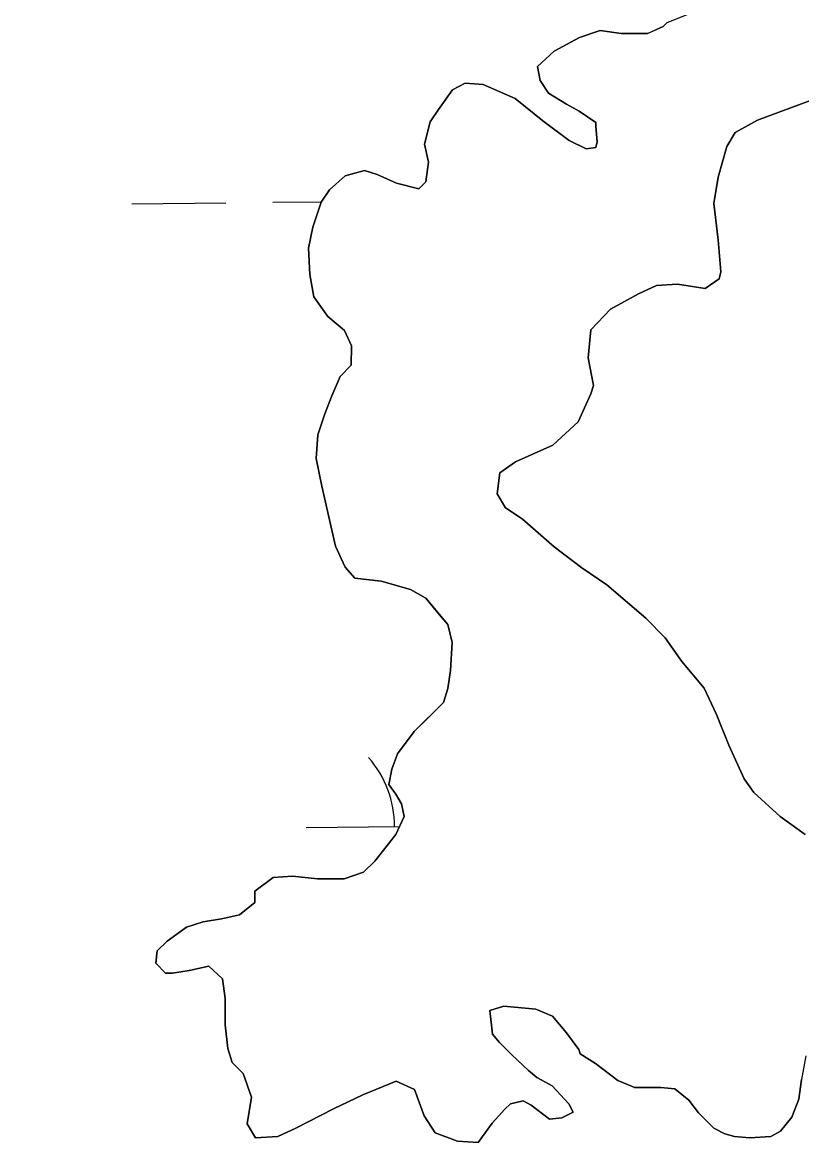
# Model space of a CAD drawing. Extents: x 3684037 to 3722149, y 433263 to 459021.
# Drawn here: x 3717704.1 to 3717968.8, y 450506.2 to 450886.9 of the extents above; entities that cross this region are included whole.
import ezdxf

# ---------------------------------------------------------------- set-up
doc = ezdxf.new("R2010")
doc.units = 0
for name, color, linetype in [('V-GRID-MAJR', 7, 'Continuous'), ('V-TOPO-SHOR', 7, 'Continuous'), ('V-WETL-SWMP', 7, 'Continuous')]:
    doc.layers.add(name, color=color, linetype=linetype)

msp = doc.modelspace()

# ---------------------------------------------------------------- linework, layer by layer
at = {"layer": 'V-GRID-MAJR'}
msp.add_spline([(3688126.82, 450798.39), (3693416.12, 450858.02), (3698705.41, 450918.41), (3703994.7, 450979.58), (3709283.97, 451041.51), (3714573.23, 451104.21), (3719862.49, 451167.68)], degree=3, dxfattribs=at)
at = {"layer": 'V-TOPO-SHOR'}
for points in [[(3717831.51, 450638.34), (3717837.22, 450645.9), (3717841.96, 450650.61), (3717847.19, 450655.8), (3717848.62, 450660.53), (3717849.59, 450666.67), (3717850.09, 450676.14), (3717848.69, 450682.29), (3717845.87, 450685.61), (3717841.15, 450691.31), (3717835.96, 450694.17), (3717826.03, 450697.04), (3717817.04, 450698.01), (3717813.74, 450701.81), (3717810.45, 450708.92), (3717808.12, 450719.34), (3717805.79, 450729.28), (3717803.93, 450738.75), (3717804.43, 450746.79), (3717806.81, 450753.88), (3717809.2, 450760.03), (3717812.06, 450766.64), (3717815.86, 450770.41), (3717815.88, 450777.04), (3717813.53, 450782.25), (3717807.87, 450787), (3717803.16, 450793.64), (3717801.77, 450801.22), (3717801.32, 450810.21), (3717802.77, 450817.3), (3717805.63, 450825.81), (3717808.49, 450830.06), (3717813.71, 450834.77), (3717820.34, 450836.64), (3717824.59, 450835.21), (3717831.21, 450832.35), (3717838.77, 450830.43), (3717841.14, 450832.79), (3717842.11, 450839.41), (3717840.71, 450845.57), (3717842.63, 450853.13), (3717845.48, 450857.38), (3717850.24, 450863.99), (3717854.5, 450866.34), (3717860.65, 450865.85), (3717871.52, 450861.08), (3717880.96, 450853.48), (3717889.93, 450846.82), (3717895.6, 450843.97), (3717898.91, 450844.43), (3717899.39, 450846.32), (3717898.93, 450851.53), (3717898.94, 450852.95), (3717893.27, 450856.75), (3717889.02, 450859.13), (3717882.88, 450862.94), (3717880.06, 450867.21), (3717879.13, 450871.94), (3717884.82, 450877.13), (3717893.35, 450881.83), (3717900.46, 450884.17), (3717907.56, 450883.2), (3717916.54, 450883.17), (3717921.76, 450885.52), (3717923.18, 450886.93), (3717930.29, 450889.75)], [(3717972.78, 450860.75), (3717953.83, 450853.71), (3717946.25, 450849.48), (3717943.39, 450844.76), (3717940.52, 450834.35), (3717939.07, 450825.37), (3717940.45, 450813.06), (3717941.36, 450802.18), (3717940.88, 450799.81), (3717936.13, 450796.51), (3717926.68, 450797.97), (3717919.58, 450797.52), (3717913.42, 450794.7), (3717903.94, 450789.52), (3717897.29, 450782.45), (3717896.31, 450772.99), (3717898.17, 450763.52), (3717897.21, 450760.68), (3717892.93, 450751.23), (3717884.38, 450743.22), (3717871.59, 450737.58), (3717866.37, 450733.81), (3717865.4, 450726.72), (3717868.22, 450721.98), (3717873.89, 450718.17), (3717884.74, 450708.67), (3717894.18, 450701.54), (3717902.68, 450695.84), (3717915.89, 450684.44), (3717922.49, 450677.79), (3717928.15, 450669.73), (3717935.69, 450660.71), (3717939.92, 450651.71), (3717944.14, 450641.29), (3717949.31, 450629.91), (3717952.61, 450625.17), (3717961.57, 450617.1), (3717970.07, 450610.92)], [(3717970.29, 450535.68), (3717968.85, 450527.64), (3717967.88, 450521.02), (3717965.49, 450514.88), (3717961.69, 450510.16), (3717958.37, 450508.28), (3717951.27, 450507.83), (3717946.07, 450508.32), (3717942.76, 450509.27), (3717938.98, 450511.18), (3717933.79, 450516.4), (3717930.5, 450520.67), (3717925.78, 450524.47), (3717921.05, 450524.96), (3717912.06, 450524.99), (3717911.11, 450525.47), (3717906.38, 450527.37), (3717898.83, 450533.08), (3717893.64, 450536.41), (3717893.17, 450537.83), (3717888.93, 450543.52), (3717884.22, 450549.21), (3717878.55, 450551.6), (3717867.67, 450552.58), (3717862.93, 450551.18), (3717863.85, 450543.13), (3717866.21, 450540.28), (3717870.45, 450536.01), (3717876.11, 450530.78), (3717878.94, 450528.41), (3717884.14, 450525.55), (3717889.8, 450519.39), (3717891.21, 450516.54), (3717887.42, 450514.66), (3717883.16, 450514.2), (3717877.02, 450518.95), (3717874.19, 450520.38), (3717869.92, 450519.45), (3717868.02, 450517.56), (3717863.75, 450512.85), (3717859, 450506.24), (3717851.9, 450506.73), (3717844.34, 450509.6), (3717840.57, 450515.29), (3717837.29, 450524.29), (3717831.15, 450527.15), (3717819.78, 450522.45), (3717809.83, 450517.76), (3717797.03, 450511.17), (3717790.87, 450508.35), (3717783.29, 450507.91), (3717780.47, 450512.65), (3717781.92, 450521.63), (3717779.11, 450529.68), (3717775.33, 450533.48), (3717773.93, 450538.22), (3717773.01, 450546.27), (3717773.04, 450555.26), (3717772.12, 450561.88), (3717767.4, 450566.16), (3717760.77, 450564.76), (3717755.09, 450563.83), (3717752.72, 450563.84), (3717749.42, 450567.17), (3717749.91, 450571.42), (3717753.23, 450574.72), (3717759.87, 450579.43), (3717765.56, 450581.31), (3717771.71, 450582.23), (3717777.86, 450583.63), (3717783.08, 450587.87), (3717783.1, 450591.66), (3717789.26, 450596.37), (3717795.89, 450596.82), (3717804.4, 450595.85), (3717813.4, 450595.82), (3717820.03, 450598.16), (3717823.82, 450601.93), (3717830.95, 450610.9), (3717833.81, 450617.04), (3717832.88, 450621.31), (3717831, 450624.62), (3717828.64, 450627.94), (3717829.6, 450633.15), (3717831.51, 450638.34)]]:
    msp.add_lwpolyline(points, dxfattribs=at)
at = {"layer": 'V-WETL-SWMP'}
for p, q in [((3717921.76, 450885.52), (3717916.55, 450883.17)), ((3717923.18, 450886.93), (3717921.76, 450885.52)), ((3717893.35, 450881.83), (3717884.82, 450877.13)), ((3717900.46, 450884.17), (3717893.35, 450881.83)), ((3717907.56, 450883.2), (3717900.46, 450884.17)), ((3717916.55, 450883.17), (3717907.56, 450883.2)), ((3717884.82, 450877.13), (3717879.13, 450871.94)), ((3717879.13, 450871.94), (3717880.06, 450867.2)), ((3717854.5, 450866.34), (3717850.24, 450863.99)), ((3717860.65, 450865.85), (3717854.5, 450866.34)), ((3717871.52, 450861.08), (3717860.65, 450865.85)), ((3717880.06, 450867.2), (3717882.88, 450862.94)), ((3717850.24, 450863.99), (3717845.48, 450857.38)), ((3717882.88, 450862.94), (3717889.02, 450859.13)), ((3717880.96, 450853.48), (3717871.52, 450861.08)), ((3717889.02, 450859.13), (3717893.27, 450856.75)), ((3717953.83, 450853.71), (3717972.78, 450860.75)), ((3717845.48, 450857.38), (3717842.63, 450853.13)), ((3717893.27, 450856.75), (3717898.94, 450852.95)), ((3717842.63, 450853.13), (3717840.71, 450845.57)), ((3717889.93, 450846.82), (3717880.96, 450853.48)), ((3717898.94, 450852.95), (3717898.93, 450851.53)), ((3717898.93, 450851.53), (3717899.39, 450846.32)), ((3717946.25, 450849.48), (3717953.83, 450853.71)), ((3717895.6, 450843.97), (3717889.93, 450846.82)), ((3717943.39, 450844.76), (3717946.25, 450849.48)), ((3717840.71, 450845.57), (3717842.11, 450839.41)), ((3717898.91, 450844.43), (3717895.6, 450843.97)), ((3717899.39, 450846.32), (3717898.91, 450844.43)), ((3717940.52, 450834.35), (3717943.39, 450844.76)), ((3717842.11, 450839.41), (3717841.14, 450832.79)), ((3717820.34, 450836.64), (3717813.71, 450834.77)), ((3717824.59, 450835.21), (3717820.34, 450836.64)), ((3717831.21, 450832.35), (3717824.59, 450835.21)), ((3717813.71, 450834.77), (3717808.49, 450830.06)), ((3717838.77, 450830.43), (3717831.21, 450832.35)), ((3717841.14, 450832.79), (3717838.77, 450830.43)), ((3717939.07, 450825.37), (3717940.52, 450834.35)), ((3717808.49, 450830.06), (3717805.63, 450825.81)), ((3717741.25, 450825.25), (3717773.25, 450825.62)), ((3717789.24, 450825.8), (3717805.76, 450826)), ((3717805.63, 450825.81), (3717802.77, 450817.3)), ((3717940.45, 450813.06), (3717939.07, 450825.37)), ((3717802.77, 450817.3), (3717801.32, 450810.21)), ((3717941.36, 450802.18), (3717940.45, 450813.06)), ((3717801.32, 450810.21), (3717801.77, 450801.22)), ((3717801.77, 450801.22), (3717803.16, 450793.64)), ((3717940.88, 450799.81), (3717941.36, 450802.18)), ((3717913.42, 450794.7), (3717919.58, 450797.52)), ((3717919.58, 450797.52), (3717926.68, 450797.97)), ((3717926.68, 450797.97), (3717936.13, 450796.52)), ((3717936.13, 450796.52), (3717940.88, 450799.81)), ((3717803.16, 450793.64), (3717807.87, 450787)), ((3717903.94, 450789.52), (3717913.42, 450794.7)), ((3717897.29, 450782.45), (3717903.94, 450789.52)), ((3717807.87, 450787), (3717813.53, 450782.25)), ((3717813.53, 450782.25), (3717815.88, 450777.04)), ((3717896.31, 450772.99), (3717897.29, 450782.45)), ((3717815.88, 450777.04), (3717815.86, 450770.41)), ((3717898.17, 450763.52), (3717896.31, 450772.99)), ((3717812.06, 450766.64), (3717809.2, 450760.03)), ((3717815.86, 450770.41), (3717812.06, 450766.64)), ((3717897.21, 450760.68), (3717898.17, 450763.52)), ((3717809.2, 450760.03), (3717806.81, 450753.88)), ((3717892.93, 450751.23), (3717897.21, 450760.68)), ((3717806.81, 450753.88), (3717804.43, 450746.79)), ((3717884.38, 450743.22), (3717892.93, 450751.23)), ((3717804.43, 450746.79), (3717803.93, 450738.75)), ((3717871.59, 450737.58), (3717884.38, 450743.22)), ((3717803.93, 450738.75), (3717805.79, 450729.28)), ((3717866.37, 450733.81), (3717871.59, 450737.58)), ((3717865.4, 450726.72), (3717866.37, 450733.81)), ((3717805.79, 450729.28), (3717810.45, 450708.92)), ((3717868.22, 450721.98), (3717865.4, 450726.72)), ((3717873.89, 450718.17), (3717868.22, 450721.98)), ((3717884.74, 450708.67), (3717873.89, 450718.17)), ((3717810.45, 450708.92), (3717813.74, 450701.81)), ((3717894.18, 450701.54), (3717884.74, 450708.67)), ((3717813.74, 450701.81), (3717817.04, 450698.01)), ((3717902.68, 450695.84), (3717894.18, 450701.54)), ((3717817.04, 450698.01), (3717826.03, 450697.04)), ((3717826.03, 450697.04), (3717835.96, 450694.17)), ((3717915.89, 450684.44), (3717902.68, 450695.84)), ((3717835.96, 450694.17), (3717841.15, 450691.31)), ((3717841.15, 450691.31), (3717848.69, 450682.29)), ((3717922.49, 450677.79), (3717915.89, 450684.44)), ((3717848.69, 450682.29), (3717850.09, 450676.14)), ((3717850.09, 450676.14), (3717849.59, 450666.67)), ((3717928.15, 450669.73), (3717922.49, 450677.79)), ((3717935.69, 450660.71), (3717928.15, 450669.73)), ((3717849.59, 450666.67), (3717848.62, 450660.53)), ((3717848.62, 450660.53), (3717847.19, 450655.8)), ((3717939.92, 450651.71), (3717935.69, 450660.71)), ((3717847.19, 450655.8), (3717837.22, 450645.9)), ((3717944.14, 450641.29), (3717939.92, 450651.71)), ((3717837.22, 450645.9), (3717831.51, 450638.34)), ((3717949.31, 450629.91), (3717944.14, 450641.29)), ((3717831.51, 450638.34), (3717829.6, 450633.15)), ((3717829.6, 450633.15), (3717828.64, 450627.94)), ((3717952.61, 450625.17), (3717949.31, 450629.91)), ((3717828.64, 450627.94), (3717831, 450624.62)), ((3717831, 450624.62), (3717832.88, 450621.31)), ((3717961.57, 450617.1), (3717952.61, 450625.17)), ((3717832.88, 450621.31), (3717833.81, 450617.04)), ((3717833.81, 450617.04), (3717830.95, 450610.9)), ((3717970.07, 450610.92), (3717961.57, 450617.1)), ((3717800.56, 450613.32), (3717832.25, 450613.69)), ((3717830.95, 450610.9), (3717823.82, 450601.93)), ((3717823.82, 450601.93), (3717820.03, 450598.16)), ((3717789.26, 450596.37), (3717783.1, 450591.66)), ((3717795.89, 450596.82), (3717789.26, 450596.37)), ((3717804.4, 450595.85), (3717795.89, 450596.82)), ((3717813.39, 450595.82), (3717804.4, 450595.85)), ((3717820.03, 450598.16), (3717813.39, 450595.82)), ((3717783.1, 450591.66), (3717783.08, 450587.87)), ((3717783.08, 450587.87), (3717777.87, 450583.63)), ((3717765.56, 450581.31), (3717759.87, 450579.43)), ((3717771.71, 450582.23), (3717765.56, 450581.31)), ((3717777.87, 450583.63), (3717771.71, 450582.23)), ((3717759.87, 450579.43), (3717753.23, 450574.72)), ((3717753.23, 450574.72), (3717749.91, 450571.42)), ((3717749.91, 450571.42), (3717749.42, 450567.16)), ((3717749.42, 450567.16), (3717752.72, 450563.84)), ((3717760.77, 450564.76), (3717767.4, 450566.16)), ((3717767.4, 450566.16), (3717772.12, 450561.88)), ((3717752.72, 450563.84), (3717755.09, 450563.83)), ((3717755.09, 450563.83), (3717760.77, 450564.76)), ((3717772.12, 450561.88), (3717773.04, 450555.26)), ((3717773.04, 450555.26), (3717773.01, 450546.27)), ((3717862.93, 450551.18), (3717867.67, 450552.58)), ((3717863.85, 450543.13), (3717862.93, 450551.18)), ((3717867.67, 450552.58), (3717878.55, 450551.6)), ((3717878.55, 450551.6), (3717884.22, 450549.21)), ((3717773.01, 450546.27), (3717773.93, 450538.22)), ((3717884.22, 450549.21), (3717888.93, 450543.52)), ((3717866.21, 450540.28), (3717863.85, 450543.13)), ((3717888.93, 450543.52), (3717893.17, 450537.83)), ((3717773.93, 450538.22), (3717775.33, 450533.48)), ((3717870.45, 450536.01), (3717866.21, 450540.28)), ((3717876.11, 450530.79), (3717870.45, 450536.01)), ((3717893.17, 450537.83), (3717893.64, 450536.41)), ((3717893.64, 450536.41), (3717898.83, 450533.08)), ((3717775.33, 450533.48), (3717779.11, 450529.69)), ((3717878.94, 450528.41), (3717876.11, 450530.79)), ((3717898.83, 450533.08), (3717906.39, 450527.37)), ((3717779.11, 450529.69), (3717781.92, 450521.63)), ((3717819.78, 450522.45), (3717831.15, 450527.15)), ((3717831.15, 450527.15), (3717837.29, 450524.29)), ((3717884.14, 450525.55), (3717878.94, 450528.41)), ((3717906.39, 450527.37), (3717911.11, 450525.47)), ((3717967.88, 450521.02), (3717968.85, 450527.64)), ((3717837.29, 450524.29), (3717840.57, 450515.29)), ((3717889.8, 450519.38), (3717884.14, 450525.55)), ((3717911.11, 450525.47), (3717912.06, 450524.99)), ((3717912.06, 450524.99), (3717921.05, 450524.96)), ((3717921.05, 450524.96), (3717925.78, 450524.47)), ((3717925.78, 450524.47), (3717930.5, 450520.67)), ((3717781.92, 450521.63), (3717780.47, 450512.65)), ((3717809.83, 450517.75), (3717819.78, 450522.45)), ((3717868.02, 450517.56), (3717869.92, 450519.45)), ((3717869.92, 450519.45), (3717874.19, 450520.38)), ((3717874.19, 450520.38), (3717877.02, 450518.95)), ((3717891.21, 450516.54), (3717889.8, 450519.38)), ((3717930.5, 450520.67), (3717933.79, 450516.4)), ((3717965.49, 450514.88), (3717967.88, 450521.02)), ((3717797.03, 450511.17), (3717809.83, 450517.75)), ((3717863.75, 450512.85), (3717868.02, 450517.56)), ((3717877.02, 450518.95), (3717883.16, 450514.2)), ((3717887.42, 450514.66), (3717891.21, 450516.54)), ((3717933.79, 450516.4), (3717938.98, 450511.18)), ((3717780.47, 450512.65), (3717783.29, 450507.91)), ((3717840.57, 450515.29), (3717844.34, 450509.6)), ((3717859, 450506.24), (3717863.75, 450512.85)), ((3717883.16, 450514.2), (3717887.42, 450514.66)), ((3717961.69, 450510.16), (3717965.49, 450514.88)), ((3717783.29, 450507.91), (3717790.87, 450508.35)), ((3717790.87, 450508.35), (3717797.03, 450511.17)), ((3717844.34, 450509.6), (3717851.9, 450506.73)), ((3717938.98, 450511.18), (3717942.76, 450509.27)), ((3717942.76, 450509.27), (3717946.07, 450508.32)), ((3717946.07, 450508.32), (3717951.27, 450507.83)), ((3717951.27, 450507.83), (3717958.37, 450508.28)), ((3717958.37, 450508.28), (3717961.69, 450510.16)), ((3717851.9, 450506.73), (3717859, 450506.24))]:
    msp.add_line(p, q, dxfattribs=at)
msp.add_arc((3717795.31, 450613.73), 35.25, 359.8949, 41.4385, dxfattribs=at)

doc.saveas('drawing.dxf')
